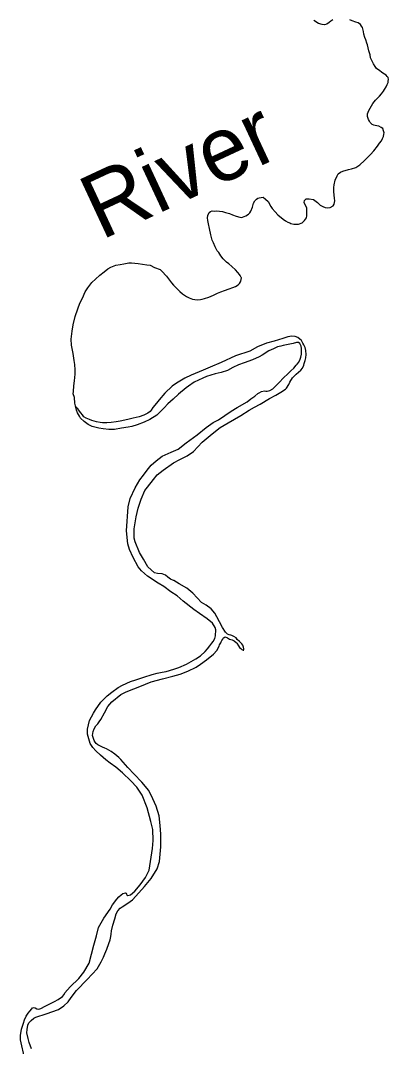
# Model space of a CAD drawing. Extents: x -939622 to -934222, y 1383701 to 1385301.
# Drawn here: x -936033.61 to -936024.56, y 1384316.97 to 1384342.21 of the extents above; entities that cross this region are included whole.
import ezdxf

# ---------------------------------------------------------------- set-up
doc = ezdxf.new("R2010")
doc.units = 0
doc.layers.add('Level 9', color=7, linetype='Continuous')

msp = doc.modelspace()

# ---------------------------------------------------------------- linework, layer by layer
at = {"layer": 'Level 9'}
for points in [[(-936025.93, 1384342.226), (-936025.973, 1384342.191), (-936026.014, 1384342.157), (-936026.079, 1384342.116), (-936026.13, 1384342.102), (-936026.19, 1384342.109), (-936026.281, 1384342.136), (-936026.395, 1384342.21)], [(-936024.563, 1384340.809), (-936024.588, 1384340.833), (-936024.619, 1384340.859), (-936024.696, 1384340.91), (-936024.73, 1384340.933), (-936024.77, 1384340.971), (-936024.85, 1384341.028), (-936024.888, 1384341.072), (-936024.926, 1384341.14), (-936024.997, 1384341.285), (-936025.006, 1384341.366), (-936025.042, 1384341.461), (-936025.077, 1384341.611), (-936025.09, 1384341.652), (-936025.114, 1384341.733), (-936025.137, 1384341.792), (-936025.161, 1384341.87), (-936025.175, 1384341.938), (-936025.196, 1384342.037), (-936025.221, 1384342.072), (-936025.25, 1384342.107), (-936025.305, 1384342.151), (-936025.36, 1384342.17), (-936025.454, 1384342.2), (-936025.509, 1384342.225)], [(-936028.15, 1384337.366), (-936028.067, 1384337.399), (-936028.005, 1384337.443), (-936027.973, 1384337.48), (-936027.947, 1384337.517), (-936027.906, 1384337.615), (-936027.876, 1384337.715), (-936027.845, 1384337.77), (-936027.81, 1384337.814), (-936027.775, 1384337.833), (-936027.739, 1384337.846), (-936027.694, 1384337.857), (-936027.646, 1384337.858), (-936027.582, 1384337.815), (-936027.52, 1384337.751), (-936027.45, 1384337.63), (-936027.418, 1384337.586), (-936027.349, 1384337.504), (-936027.283, 1384337.425), (-936027.151, 1384337.321), (-936027.095, 1384337.278), (-936027.031, 1384337.247), (-936026.988, 1384337.227), (-936026.958, 1384337.216), (-936026.888, 1384337.201), (-936026.858, 1384337.196), (-936026.771, 1384337.199), (-936026.682, 1384337.232), (-936026.624, 1384337.285), (-936026.578, 1384337.356), (-936026.568, 1384337.401), (-936026.565, 1384337.492), (-936026.571, 1384337.594), (-936026.633, 1384337.727), (-936026.622, 1384337.776), (-936026.588, 1384337.819), (-936026.551, 1384337.817), (-936026.513, 1384337.821), (-936026.407, 1384337.801), (-936026.37, 1384337.781), (-936026.302, 1384337.732), (-936026.28, 1384337.709), (-936026.243, 1384337.668), (-936026.176, 1384337.631), (-936026.118, 1384337.606), (-936026.051, 1384337.599), (-936025.995, 1384337.61), (-936025.921, 1384337.649), (-936025.898, 1384337.686), (-936025.88, 1384337.77), (-936025.888, 1384337.833), (-936025.897, 1384337.908), (-936025.903, 1384337.998), (-936025.906, 1384338.098), (-936025.899, 1384338.167), (-936025.867, 1384338.28), (-936025.822, 1384338.383), (-936025.794, 1384338.438), (-936025.741, 1384338.473), (-936025.685, 1384338.505), (-936025.545, 1384338.543), (-936025.471, 1384338.558), (-936025.364, 1384338.594), (-936025.261, 1384338.661), (-936025.15, 1384338.767), (-936024.999, 1384338.914), (-936024.921, 1384339.004), (-936024.831, 1384339.118), (-936024.78, 1384339.189), (-936024.734, 1384339.248), (-936024.702, 1384339.303), (-936024.683, 1384339.358), (-936024.67, 1384339.412), (-936024.668, 1384339.443), (-936024.679, 1384339.496), (-936024.696, 1384339.553), (-936024.736, 1384339.579), (-936024.8, 1384339.61), (-936024.848, 1384339.62), (-936024.884, 1384339.628), (-936024.921, 1384339.636), (-936024.957, 1384339.652), (-936025.007, 1384339.696), (-936025.026, 1384339.728), (-936025.054, 1384339.773), (-936025.075, 1384339.85), (-936025.071, 1384339.913), (-936025.044, 1384339.993), (-936024.944, 1384340.165), (-936024.881, 1384340.245), (-936024.814, 1384340.31), (-936024.776, 1384340.345), (-936024.73, 1384340.404), (-936024.681, 1384340.471), (-936024.653, 1384340.511), (-936024.616, 1384340.579), (-936024.59, 1384340.631), (-936024.568, 1384340.68), (-936024.563, 1384340.713), (-936024.558, 1384340.752), (-936024.563, 1384340.809)], [(-936032.275, 1384332.797), (-936032.283, 1384332.935), (-936032.316, 1384333.021), (-936032.312, 1384333.078), (-936032.301, 1384333.22), (-936032.281, 1384333.341), (-936032.266, 1384333.51), (-936032.266, 1384333.612), (-936032.274, 1384333.748), (-936032.289, 1384333.846), (-936032.319, 1384334.02), (-936032.356, 1384334.223), (-936032.364, 1384334.365), (-936032.343, 1384334.567), (-936032.318, 1384334.721), (-936032.268, 1384334.928), (-936032.205, 1384335.113), (-936032.15, 1384335.251), (-936032.088, 1384335.379), (-936032.018, 1384335.532), (-936031.955, 1384335.633), (-936031.857, 1384335.76), (-936031.77, 1384335.847), (-936031.659, 1384335.941), (-936031.557, 1384336.029), (-936031.463, 1384336.101), (-936031.393, 1384336.143), (-936031.271, 1384336.186), (-936031.163, 1384336.205), (-936031.074, 1384336.223), (-936030.951, 1384336.245), (-936030.885, 1384336.25), (-936030.72, 1384336.232), (-936030.614, 1384336.211), (-936030.502, 1384336.2), (-936030.421, 1384336.185), (-936030.314, 1384336.128), (-936030.177, 1384336.079), (-936030.133, 1384336.044), (-936030.024, 1384335.915), (-936029.899, 1384335.757), (-936029.846, 1384335.699), (-936029.743, 1384335.594), (-936029.696, 1384335.538), (-936029.628, 1384335.483), (-936029.53, 1384335.42), (-936029.463, 1384335.386), (-936029.377, 1384335.35), (-936029.263, 1384335.336), (-936029.188, 1384335.342), (-936029.14, 1384335.352), (-936029.089, 1384335.369), (-936028.976, 1384335.4), (-936028.861, 1384335.452), (-936028.763, 1384335.497), (-936028.683, 1384335.533), (-936028.597, 1384335.569), (-936028.476, 1384335.609), (-936028.386, 1384335.639), (-936028.324, 1384335.666), (-936028.257, 1384335.707), (-936028.221, 1384335.735), (-936028.202, 1384335.775), (-936028.193, 1384335.793), (-936028.183, 1384335.833), (-936028.175, 1384335.878), (-936028.181, 1384335.887), (-936028.204, 1384335.937), (-936028.223, 1384335.961), (-936028.267, 1384336.008), (-936028.323, 1384336.075), (-936028.41, 1384336.153), (-936028.487, 1384336.223), (-936028.545, 1384336.263), (-936028.623, 1384336.342), (-936028.683, 1384336.418), (-936028.734, 1384336.497), (-936028.771, 1384336.544), (-936028.822, 1384336.636), (-936028.865, 1384336.737), (-936028.894, 1384336.808), (-936028.931, 1384336.936), (-936028.961, 1384337.095), (-936028.985, 1384337.202), (-936029.006, 1384337.289), (-936029.009, 1384337.355), (-936029.004, 1384337.412), (-936028.971, 1384337.483), (-936028.939, 1384337.508), (-936028.894, 1384337.524), (-936028.828, 1384337.518), (-936028.792, 1384337.522), (-936028.717, 1384337.521), (-936028.641, 1384337.506), (-936028.568, 1384337.484), (-936028.471, 1384337.457), (-936028.395, 1384337.427), (-936028.307, 1384337.394), (-936028.216, 1384337.367), (-936028.18, 1384337.365), (-936028.15, 1384337.366)], [(-936026.643, 1384333.73), (-936026.633, 1384333.769), (-936026.608, 1384333.846), (-936026.589, 1384333.912), (-936026.586, 1384333.994), (-936026.592, 1384334.093), (-936026.607, 1384334.162), (-936026.645, 1384334.23), (-936026.667, 1384334.274), (-936026.7, 1384334.333), (-936026.737, 1384334.371), (-936026.792, 1384334.411), (-936026.853, 1384334.433), (-936026.938, 1384334.445), (-936027.039, 1384334.43), (-936027.161, 1384334.384), (-936027.369, 1384334.316), (-936027.56, 1384334.268), (-936027.779, 1384334.179), (-936027.974, 1384334.07), (-936028.321, 1384333.959), (-936028.676, 1384333.797), (-936028.946, 1384333.682), (-936029.118, 1384333.61), (-936029.414, 1384333.483), (-936029.571, 1384333.409), (-936029.777, 1384333.284), (-936029.883, 1384333.214), (-936030.06, 1384333.04), (-936030.202, 1384332.879), (-936030.268, 1384332.792), (-936030.358, 1384332.687), (-936030.398, 1384332.622), (-936030.424, 1384332.591), (-936030.479, 1384332.547), (-936030.577, 1384332.499), (-936030.69, 1384332.456), (-936030.839, 1384332.427), (-936030.97, 1384332.389), (-936031.161, 1384332.353), (-936031.259, 1384332.334), (-936031.379, 1384332.315), (-936031.487, 1384332.312), (-936031.598, 1384332.308), (-936031.655, 1384332.318), (-936031.743, 1384332.336), (-936031.858, 1384332.368), (-936031.919, 1384332.39), (-936031.999, 1384332.427), (-936032.057, 1384332.461), (-936032.091, 1384332.508), (-936032.129, 1384332.558), (-936032.161, 1384332.599), (-936032.179, 1384332.622), (-936032.204, 1384332.655), (-936032.235, 1384332.681), (-936032.261, 1384332.725)], [(-936026.773, 1384334.285), (-936026.821, 1384334.287), (-936026.902, 1384334.266), (-936026.982, 1384334.245), (-936027.069, 1384334.227), (-936027.149, 1384334.209), (-936027.206, 1384334.199), (-936027.292, 1384334.181), (-936027.39, 1384334.129), (-936027.499, 1384334.08), (-936027.67, 1384333.972), (-936027.738, 1384333.937), (-936027.907, 1384333.862), (-936028.111, 1384333.786), (-936028.245, 1384333.739), (-936028.387, 1384333.668), (-936028.519, 1384333.594), (-936028.674, 1384333.547), (-936028.823, 1384333.512), (-936029.034, 1384333.448), (-936029.126, 1384333.411), (-936029.336, 1384333.308), (-936029.477, 1384333.21), (-936029.536, 1384333.169), (-936029.723, 1384333.018), (-936029.854, 1384332.896), (-936029.988, 1384332.777), (-936030.075, 1384332.681), (-936030.168, 1384332.588), (-936030.259, 1384332.503), (-936030.432, 1384332.389), (-936030.574, 1384332.327), (-936030.743, 1384332.261), (-936030.871, 1384332.221), (-936030.961, 1384332.206), (-936031.131, 1384332.176), (-936031.298, 1384332.149), (-936031.439, 1384332.148), (-936031.575, 1384332.161), (-936031.687, 1384332.181), (-936031.848, 1384332.224), (-936031.948, 1384332.272), (-936032.044, 1384332.344), (-936032.134, 1384332.428), (-936032.165, 1384332.475), (-936032.207, 1384332.555), (-936032.234, 1384332.626), (-936032.261, 1384332.725), (-936032.275, 1384332.797)], [(-936031.403, 1384323.939), (-936031.517, 1384324.025), (-936031.647, 1384324.132), (-936031.761, 1384324.24), (-936031.836, 1384324.321), (-936031.902, 1384324.419), (-936031.964, 1384324.654), (-936031.965, 1384324.778), (-936031.912, 1384324.987), (-936031.816, 1384325.171), (-936031.771, 1384325.248), (-936031.633, 1384325.442), (-936031.479, 1384325.592), (-936031.362, 1384325.683), (-936031.207, 1384325.802), (-936031.1, 1384325.854), (-936030.905, 1384325.951), (-936030.777, 1384325.991), (-936030.581, 1384326.055), (-936030.37, 1384326.123), (-936030.254, 1384326.157), (-936030.129, 1384326.179), (-936030.027, 1384326.194), (-936029.839, 1384326.249), (-936029.715, 1384326.295), (-936029.531, 1384326.377), (-936029.41, 1384326.444), (-936029.298, 1384326.505), (-936029.181, 1384326.581), (-936029.07, 1384326.69), (-936029.012, 1384326.755), (-936028.951, 1384326.826), (-936028.903, 1384326.894), (-936028.871, 1384326.935), (-936028.831, 1384327.005), (-936028.812, 1384327.072), (-936028.805, 1384327.217), (-936028.819, 1384327.276), (-936028.886, 1384327.382), (-936029.019, 1384327.492), (-936029.209, 1384327.618), (-936029.348, 1384327.716), (-936029.613, 1384327.921), (-936029.762, 1384328.054), (-936029.912, 1384328.157), (-936030.085, 1384328.281), (-936030.226, 1384328.369), (-936030.484, 1384328.538), (-936030.635, 1384328.669), (-936030.72, 1384328.768), (-936030.839, 1384328.999), (-936030.929, 1384329.191), (-936030.97, 1384329.332), (-936031.008, 1384329.652), (-936030.967, 1384330.247), (-936030.914, 1384330.45), (-936030.794, 1384330.713), (-936030.674, 1384330.906), (-936030.588, 1384331.024), (-936030.499, 1384331.147), (-936030.398, 1384331.268), (-936030.272, 1384331.377), (-936030.129, 1384331.491), (-936029.903, 1384331.586), (-936029.732, 1384331.667), (-936029.533, 1384331.815), (-936029.269, 1384332.016), (-936029.047, 1384332.195), (-936028.873, 1384332.315), (-936028.737, 1384332.383), (-936028.426, 1384332.598), (-936028.282, 1384332.688), (-936028.034, 1384332.828), (-936027.946, 1384332.898), (-936027.85, 1384332.967), (-936027.771, 1384333.03), (-936027.738, 1384333.052), (-936027.685, 1384333.081), (-936027.611, 1384333.095), (-936027.58, 1384333.093), (-936027.544, 1384333.092), (-936027.541, 1384333.092), (-936027.476, 1384333.106), (-936027.402, 1384333.151), (-936027.318, 1384333.238), (-936027.236, 1384333.316), (-936027.155, 1384333.4), (-936027.018, 1384333.534), (-936026.96, 1384333.59), (-936026.89, 1384333.655), (-936026.833, 1384333.73), (-936026.806, 1384333.755), (-936026.766, 1384333.804), (-936026.729, 1384333.875), (-936026.713, 1384333.926), (-936026.7, 1384333.996), (-936026.697, 1384334.068), (-936026.702, 1384334.137), (-936026.71, 1384334.2), (-936026.742, 1384334.259), (-936026.773, 1384334.285)], [(-936029.492, 1384326.2), (-936029.291, 1384326.3), (-936029.183, 1384326.373), (-936029.036, 1384326.481), (-936028.863, 1384326.619), (-936028.782, 1384326.712), (-936028.723, 1384326.819), (-936028.715, 1384326.846), (-936028.687, 1384326.902), (-936028.678, 1384326.923), (-936028.658, 1384326.954), (-936028.635, 1384326.991), (-936028.618, 1384327.018), (-936028.604, 1384327.034), (-936028.574, 1384327.044), (-936028.519, 1384327.022), (-936028.467, 1384326.993), (-936028.404, 1384326.971), (-936028.355, 1384326.949), (-936028.305, 1384326.911), (-936028.287, 1384326.888), (-936028.245, 1384326.826), (-936028.223, 1384326.788), (-936028.189, 1384326.756), (-936028.167, 1384326.739), (-936028.152, 1384326.727), (-936028.134, 1384326.722), (-936028.125, 1384326.722), (-936028.119, 1384326.722), (-936028.122, 1384326.725), (-936028.117, 1384326.755), (-936028.127, 1384326.794), (-936028.141, 1384326.839), (-936028.166, 1384326.877), (-936028.225, 1384326.932), (-936028.278, 1384326.985), (-936028.303, 1384327.02), (-936028.361, 1384327.057), (-936028.41, 1384327.079), (-936028.437, 1384327.085), (-936028.48, 1384327.092), (-936028.519, 1384327.112), (-936028.572, 1384327.158), (-936028.645, 1384327.273), (-936028.716, 1384327.412), (-936028.78, 1384327.536), (-936028.831, 1384327.625), (-936028.919, 1384327.733), (-936029.048, 1384327.822), (-936029.161, 1384327.891), (-936029.37, 1384328.118), (-936029.522, 1384328.243), (-936029.711, 1384328.351), (-936029.843, 1384328.431), (-936029.849, 1384328.433), (-936029.926, 1384328.467), (-936029.987, 1384328.516), (-936030.049, 1384328.562), (-936030.128, 1384328.599), (-936030.24, 1384328.607), (-936030.318, 1384328.622), (-936030.476, 1384328.77), (-936030.588, 1384328.959), (-936030.687, 1384329.124), (-936030.791, 1384329.38), (-936030.812, 1384329.472), (-936030.816, 1384329.577), (-936030.814, 1384329.701), (-936030.764, 1384330.001), (-936030.72, 1384330.21), (-936030.643, 1384330.432), (-936030.554, 1384330.643), (-936030.488, 1384330.729), (-936030.341, 1384330.918), (-936030.251, 1384331.029), (-936030.102, 1384331.148), (-936029.847, 1384331.326), (-936029.696, 1384331.406), (-936029.51, 1384331.499), (-936029.357, 1384331.604), (-936029.25, 1384331.722), (-936029.143, 1384331.837), (-936028.894, 1384332.044), (-936028.704, 1384332.198), (-936028.501, 1384332.307), (-936028.194, 1384332.492), (-936027.988, 1384332.619), (-936027.855, 1384332.693), (-936027.714, 1384332.77), (-936027.49, 1384332.907), (-936027.334, 1384332.99), (-936027.21, 1384333.064), (-936027.089, 1384333.14), (-936027.069, 1384333.165), (-936027.009, 1384333.257), (-936026.984, 1384333.312), (-936026.924, 1384333.414), (-936026.828, 1384333.504), (-936026.717, 1384333.604), (-936026.674, 1384333.657), (-936026.643, 1384333.73)], [(-936033.34, 1384316.915), (-936033.397, 1384317.07), (-936033.424, 1384317.165), (-936033.456, 1384317.309), (-936033.452, 1384317.39), (-936033.435, 1384317.496), (-936033.407, 1384317.551), (-936033.349, 1384317.613), (-936033.287, 1384317.664), (-936033.237, 1384317.692), (-936032.978, 1384317.77), (-936032.676, 1384317.88), (-936032.546, 1384317.968), (-936032.438, 1384318.065), (-936032.37, 1384318.176), (-936032.231, 1384318.346), (-936031.973, 1384318.617), (-936031.727, 1384318.881), (-936031.692, 1384318.936), (-936031.624, 1384319.056), (-936031.574, 1384319.163), (-936031.535, 1384319.249), (-936031.49, 1384319.364), (-936031.441, 1384319.502), (-936031.405, 1384319.593), (-936031.387, 1384319.678), (-936031.382, 1384319.729), (-936031.373, 1384319.814), (-936031.342, 1384319.953), (-936031.293, 1384320.111), (-936031.255, 1384320.236), (-936031.218, 1384320.307), (-936031.163, 1384320.369), (-936031.111, 1384320.409), (-936030.975, 1384320.498), (-936030.861, 1384320.577), (-936030.771, 1384320.665), (-936030.562, 1384320.907), (-936030.395, 1384321.099), (-936030.252, 1384321.338), (-936030.192, 1384321.518), (-936030.159, 1384321.88), (-936030.164, 1384322.19), (-936030.174, 1384322.406), (-936030.197, 1384322.646), (-936030.277, 1384322.884), (-936030.355, 1384323.059), (-936030.455, 1384323.267), (-936030.627, 1384323.468), (-936030.814, 1384323.67), (-936030.969, 1384323.83), (-936031.147, 1384324.032), (-936031.197, 1384324.081), (-936031.293, 1384324.162), (-936031.382, 1384324.225), (-936031.498, 1384324.288), (-936031.535, 1384324.311), (-936031.599, 1384324.336), (-936031.645, 1384324.358), (-936031.709, 1384324.392), (-936031.749, 1384324.424), (-936031.778, 1384324.459), (-936031.8, 1384324.5), (-936031.84, 1384324.622), (-936031.822, 1384324.716), (-936031.797, 1384324.783), (-936031.761, 1384324.854), (-936031.711, 1384324.904), (-936031.677, 1384324.956), (-936031.64, 1384325.014), (-936031.543, 1384325.177), (-936031.464, 1384325.336), (-936031.366, 1384325.451), (-936031.147, 1384325.63), (-936031.017, 1384325.694), (-936030.827, 1384325.767), (-936030.675, 1384325.823), (-936030.4, 1384325.941), (-936030.123, 1384326.016), (-936029.867, 1384326.082), (-936029.682, 1384326.128), (-936029.492, 1384326.2)], [(-936033.503, 1384316.657), (-936033.609, 1384317.135), (-936033.613, 1384317.24), (-936033.588, 1384317.398), (-936033.542, 1384317.544), (-936033.511, 1384317.623), (-936033.475, 1384317.714), (-936033.421, 1384317.791), (-936033.38, 1384317.835), (-936033.337, 1384317.894), (-936033.314, 1384317.922), (-936033.284, 1384317.932), (-936033.254, 1384317.924), (-936033.214, 1384317.895), (-936033.163, 1384317.89), (-936033.115, 1384317.904), (-936033.006, 1384317.962), (-936032.778, 1384318.078), (-936032.684, 1384318.129), (-936032.578, 1384318.202), (-936032.535, 1384318.252), (-936032.521, 1384318.288), (-936032.388, 1384318.437), (-936032.181, 1384318.64), (-936032.051, 1384318.798), (-936031.92, 1384319.016), (-936031.809, 1384319.462), (-936031.739, 1384319.693), (-936031.697, 1384319.893), (-936031.564, 1384320.129), (-936031.409, 1384320.348), (-936031.346, 1384320.453), (-936031.243, 1384320.595), (-936031.191, 1384320.651), (-936031.132, 1384320.701), (-936031.094, 1384320.732), (-936031.059, 1384320.745), (-936031.032, 1384320.746), (-936031.013, 1384320.738), (-936031.007, 1384320.717), (-936030.994, 1384320.702), (-936030.973, 1384320.688), (-936030.907, 1384320.702), (-936030.802, 1384320.793), (-936030.672, 1384320.948), (-936030.54, 1384321.127), (-936030.444, 1384321.308), (-936030.362, 1384321.843), (-936030.345, 1384322.039), (-936030.36, 1384322.304), (-936030.403, 1384322.507), (-936030.495, 1384322.844), (-936030.616, 1384323.156), (-936030.749, 1384323.347), (-936030.901, 1384323.501), (-936031.106, 1384323.699), (-936031.267, 1384323.838), (-936031.403, 1384323.939)]]:
    msp.add_lwpolyline(points, dxfattribs=at)

# ---------------------------------------------------------------- texts
msp.add_text('River', height=1.584, rotation=25, dxfattribs=at).set_placement((-936031.629, 1384336.796))

doc.saveas('drawing.dxf')
